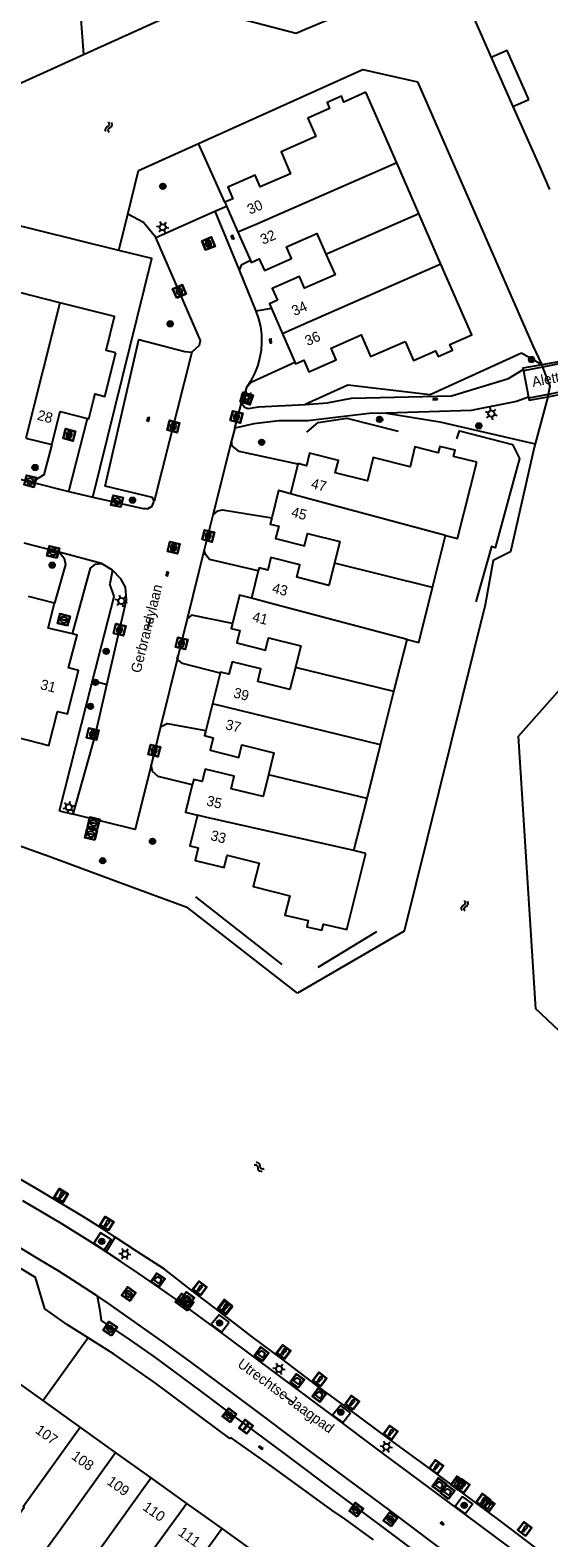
# Model space of a CAD drawing. Header units: metres. Extents: x 93870 to 95789, y 463036 to 464040.
# Tile 310 of 344: x 95610 to 95661, y 463282 to 463429. Entities that reach past the tile are written whole.
import ezdxf
from ezdxf.enums import TextEntityAlignment as Align

# ---------------------------------------------------------------- set-up
doc = ezdxf.new("R2010")
doc.units = ezdxf.units.M
doc.header["$LTSCALE"] = 25.4
for name, color, linetype in [('B_BEBOUWINGSGRENS_0', 1, 'Continuous'), ('B_LUIFEL_1', 200, 'Continuous'), ('B_TUSSENMUUR_0', 7, 'Continuous'), ('G_GRENS_ALGEMEEN_0', 7, 'Continuous'), ('K_KUNSTWERKGRENS_1', 1, 'Continuous'), ('Q_BALUSTRADE_LIJN_1', 193, 'Continuous'), ('Q_BLOEMBAK_0', 93, 'Continuous'), ('Q_BOLDER_0', 7, 'Continuous'), ('Q_BOOM_0', 3, 'Continuous'), ('Q_BRANDKRAAN_0', 5, 'Continuous'), ('Q_DAMWAND_0', 6, 'Continuous'), ('Q_INSPECTIE_OF_RIOOLPUT_0', 253, 'Continuous'), ('Q_KOLK_0', 254, 'Continuous'), ('Q_LICHTMAST_0', 2, 'Continuous'), ('Q_MEERPAAL_0', 7, 'Continuous'), ('Q_STRAATNAAMBORD_0', 7, 'Continuous'), ('Q_VERKEERSBORDPAAL_0', 40, 'Continuous'), ('S_GBKN_SYMBOOL_GV_GROOT_0', 7, 'Continuous'), ('S_GBKN_SYMBOOL_OV_GROOT_0', 7, 'Continuous'), ('S_GBKN_SYMBOOL_WATER_0', 7, 'Continuous'), ('T_CULTUURGRENS_0', 76, 'Continuous'), ('T_HEK_0', 57, 'Continuous'), ('T_HEK_LIJN_0', 6, 'Continuous'), ('T_WALBESCHERMING_0', 45, 'Continuous'), ('T_WALBESCHERMING_1', 45, 'Continuous'), ('V_WEGGRENS_0', 7, 'Continuous'), ('W_WALBESCHERMING_LIJN_0', 45, 'Continuous'), ('Z_GBKN_HUISNUMMER_0', 252, 'Continuous'), ('Z_KUNSTWERKNAAM_1', 252, 'Continuous'), ('Z_STRAATNAAM_0', 252, 'Continuous')]:
    doc.layers.add(name, color=color, linetype=linetype)

# ---------------------------------------------------------------- blocks, each defined once
blk = doc.blocks.new('Q_BLOEMBAK')
for points in [[(-0.5, 0.5), (0.5, 0.5), (0.5, -0.5), (-0.5, -0.5)], [(-0.34, 0.2), (0.33, 0.2), (0.19, -0.25), (-0.2, -0.25)]]:
    blk.add_lwpolyline(points, close=True)
blk.add_lwpolyline([(-0.44, 0.46), (0.44, 0.46, -0.414214), (0.46, 0.44), (0.46, -0.44, -0.414214), (0.44, -0.46), (-0.44, -0.46, -0.414214), (-0.46, -0.44), (-0.46, 0.44), (-0.46, 0.44), (-0.46, 0.45), (-0.46, 0.45), (-0.46, 0.45), (-0.46, 0.45), (-0.46, 0.45), (-0.46, 0.45), (-0.46, 0.46), (-0.46, 0.46), (-0.46, 0.46), (-0.45, 0.46), (-0.45, 0.46), (-0.45, 0.46), (-0.45, 0.46), (-0.45, 0.46), (-0.45, 0.46), (-0.44, 0.46), (-0.44, 0.46)], format="xyb")
blk = doc.blocks.new('Q_STRAATNAAMBORD')
for points in [[(-0.5, 0.5), (0.5, 0.5), (0.5, -0.5), (-0.5, -0.5)], [(-0.37, 0.22), (0.36, 0.22), (0.36, -0.21), (-0.37, -0.21)]]:
    blk.add_lwpolyline(points, close=True)
for points in [[(-0.44, 0.46), (0.44, 0.46, -0.414214), (0.46, 0.44), (0.46, -0.44, -0.414214), (0.44, -0.46), (-0.44, -0.46, -0.414214), (-0.46, -0.44), (-0.46, 0.44), (-0.46, 0.44), (-0.46, 0.45), (-0.46, 0.45), (-0.46, 0.45), (-0.46, 0.45), (-0.46, 0.45), (-0.46, 0.45), (-0.46, 0.46), (-0.46, 0.46), (-0.46, 0.46), (-0.45, 0.46), (-0.45, 0.46), (-0.45, 0.46), (-0.45, 0.46), (-0.45, 0.46), (-0.45, 0.46), (-0.44, 0.46), (-0.44, 0.46)], [(-0.29, 0.16), (0.28, 0.16, -0.414214), (0.3, 0.14), (0.3, -0.13, -0.414214), (0.28, -0.16), (-0.29, -0.16, -0.414214), (-0.31, -0.13), (-0.31, 0.14), (-0.31, 0.14), (-0.31, 0.14), (-0.31, 0.14), (-0.31, 0.15), (-0.31, 0.15), (-0.31, 0.15), (-0.3, 0.15), (-0.3, 0.15), (-0.3, 0.15), (-0.3, 0.16), (-0.3, 0.16), (-0.3, 0.16), (-0.3, 0.16), (-0.29, 0.16), (-0.29, 0.16), (-0.29, 0.16), (-0.29, 0.16), (-0.29, 0.16)]]:
    blk.add_lwpolyline(points, format="xyb")
blk = doc.blocks.new('Q_LICHTMAST')
for points in [[(-0.26, 0.15), (-0.52, 0.3)], [(0, 0.3), (0, 0.6)], [(0.26, 0.15), (0.52, 0.3)], [(-0.26, -0.15), (-0.52, -0.3)], [(0, -0.3), (0, -0.6)], [(0.26, -0.15), (0.52, -0.3)]]:
    blk.add_lwpolyline(points)
blk.add_circle((0, 0), 0.3)
blk = doc.blocks.new('Q_VERKEERSBORDPAAL')
for points in [[(-0.5, 0.5), (0.5, 0.5), (0.5, -0.5), (-0.5, -0.5)], [(-0.08, 0.33), (0.07, 0.33), (0.07, -0.33), (-0.08, -0.33)]]:
    blk.add_lwpolyline(points, close=True)
blk.add_lwpolyline([(-0.44, 0.46), (0.44, 0.46, -0.414214), (0.46, 0.44), (0.46, -0.44, -0.414214), (0.44, -0.46), (-0.44, -0.46, -0.414214), (-0.46, -0.44), (-0.46, 0.44), (-0.46, 0.44), (-0.46, 0.45), (-0.46, 0.45), (-0.46, 0.45), (-0.46, 0.45), (-0.46, 0.45), (-0.46, 0.45), (-0.46, 0.46), (-0.46, 0.46), (-0.46, 0.46), (-0.45, 0.46), (-0.45, 0.46), (-0.45, 0.46), (-0.45, 0.46), (-0.45, 0.46), (-0.45, 0.46), (-0.44, 0.46), (-0.44, 0.46)], format="xyb")
blk = doc.blocks.new('Q_KOLK')
blk.add_lwpolyline([(-0.5, 0.5), (0.5, 0.5), (0.5, -0.5), (-0.5, -0.5)], close=True)
for points in [[(-0.44, 0.46), (0.44, 0.46, -0.414214), (0.46, 0.44), (0.46, -0.44, -0.414214), (0.44, -0.46), (-0.44, -0.46, -0.414214), (-0.46, -0.44), (-0.46, 0.44, -0.414214), (-0.44, 0.46)], [(-0.34, 0.1, 0.380426), (-0.28, -0.18)], [(-0.01, 0.27, 0.240218), (-0.34, 0.1)], [(-0.19, 0.04, 0.853344), (-0.19, -0.03)], [(0.33, 0.11, 0.240191), (-0.01, 0.27)], [(0.18, -0.03, 0.849746), (0.18, 0.04)], [(0.27, -0.18, 0.380426), (0.33, 0.11)], [(-0.28, -0.18, 0.148452), (0.01, -0.26)], [(0.01, -0.26, 0.131742), (0.27, -0.18)]]:
    blk.add_lwpolyline(points, format="xyb")
for points in [[(-0.19, 0.04), (0.18, 0.04)], [(0.18, -0.03), (-0.19, -0.03)]]:
    blk.add_lwpolyline(points)
blk = doc.blocks.new('Q_INSPECTIE_OF_RIOOLPUT')
blk.add_lwpolyline([(-0.5, 0.5), (0.5, 0.5), (0.5, -0.5), (-0.5, -0.5)], close=True)
for points in [[(-0.44, 0.46), (0.44, 0.46, -0.414214), (0.46, 0.44), (0.46, -0.44, -0.414214), (0.44, -0.46), (-0.44, -0.46, -0.414214), (-0.46, -0.44), (-0.46, 0.44), (-0.46, 0.44), (-0.46, 0.45), (-0.46, 0.45), (-0.46, 0.45), (-0.46, 0.45), (-0.46, 0.45), (-0.46, 0.45), (-0.46, 0.46), (-0.46, 0.46), (-0.46, 0.46), (-0.45, 0.46), (-0.45, 0.46), (-0.45, 0.46), (-0.45, 0.46), (-0.45, 0.46), (-0.45, 0.46), (-0.44, 0.46), (-0.44, 0.46)], [(-0.34, 0.1, 0.380426), (-0.28, -0.18)], [(-0.01, 0.27, 0.240218), (-0.34, 0.1)], [(-0.19, 0.04, 0.853344), (-0.19, -0.03)], [(0.33, 0.11, 0.240191), (-0.01, 0.27)], [(0.18, -0.03, 0.849746), (0.18, 0.04)], [(0.27, -0.18, 0.380426), (0.33, 0.11)], [(-0.28, -0.18, 0.148452), (0.01, -0.26)], [(0.01, -0.26, 0.131742), (0.27, -0.18)]]:
    blk.add_lwpolyline(points, format="xyb")
for points in [[(-0.19, 0.04), (0.18, 0.04)], [(0.18, -0.03), (-0.19, -0.03)]]:
    blk.add_lwpolyline(points)
blk = doc.blocks.new('Q_BRANDKRAAN')
blk.add_lwpolyline([(-0.5, 0.5), (0.5, 0.5), (0.5, -0.5), (-0.5, -0.5)], close=True)
for points in [[(-0.44, 0.46), (0.44, 0.46, -0.414214), (0.46, 0.44), (0.46, -0.44, -0.414214), (0.44, -0.46), (-0.44, -0.46, -0.414214), (-0.46, -0.44), (-0.46, 0.44), (-0.46, 0.44), (-0.46, 0.45), (-0.46, 0.45), (-0.46, 0.45), (-0.46, 0.45), (-0.46, 0.45), (-0.46, 0.45), (-0.46, 0.46), (-0.46, 0.46), (-0.46, 0.46), (-0.45, 0.46), (-0.45, 0.46), (-0.45, 0.46), (-0.45, 0.46), (-0.45, 0.46), (-0.45, 0.46), (-0.44, 0.46), (-0.44, 0.46)], [(-0.34, 0.1, 0.380426), (-0.28, -0.18)], [(-0.01, 0.27, 0.240218), (-0.34, 0.1)], [(-0.19, 0.04, 0.853344), (-0.19, -0.03)], [(0.33, 0.11, 0.240191), (-0.01, 0.27)], [(0.18, -0.03, 0.849746), (0.18, 0.04)], [(0.27, -0.18, 0.380426), (0.33, 0.11)], [(-0.28, -0.18, 0.148452), (0.01, -0.26)], [(0.01, -0.26, 0.131742), (0.27, -0.18)]]:
    blk.add_lwpolyline(points, format="xyb")
for points in [[(-0.19, 0.04), (0.18, 0.04)], [(0.18, -0.03), (-0.19, -0.03)]]:
    blk.add_lwpolyline(points)
blk = doc.blocks.new('Q_BOLDER')
for points in [[(-0.5, 0.5), (0.5, 0.5), (0.5, -0.5), (-0.5, -0.5)], [(-0.27, -0.2), (0.27, -0.2), (0.27, -0.3), (-0.27, -0.3)]]:
    blk.add_lwpolyline(points, close=True)
for points in [[(-0.44, 0.46), (0.44, 0.46, -0.414214), (0.46, 0.44), (0.46, -0.44, -0.414214), (0.44, -0.46), (-0.44, -0.46, -0.414214), (-0.46, -0.44), (-0.46, 0.44), (-0.46, 0.44), (-0.46, 0.45), (-0.46, 0.45), (-0.46, 0.45), (-0.46, 0.45), (-0.46, 0.45), (-0.46, 0.45), (-0.46, 0.46), (-0.46, 0.46), (-0.46, 0.46), (-0.45, 0.46), (-0.45, 0.46), (-0.45, 0.46), (-0.45, 0.46), (-0.45, 0.46), (-0.45, 0.46), (-0.44, 0.46), (-0.44, 0.46)], [(-0.23, 0.27, 0.439965), (-0.26, 0.19)], [(-0.15, 0.29, 0.109301), (-0.23, 0.27)], [(0.22, 0.27, 0.148019), (0.13, 0.29)], [(0.25, 0.19, 0.326045), (0.22, 0.27)], [(-0.27, -0.16, 0.309814), (-0.17, -0.02)], [(0.16, -0.02, 0.22667), (0.27, -0.16)]]:
    blk.add_lwpolyline(points, format="xyb")
for points in [[(-0.17, 0.03), (-0.26, 0.19)], [(-0.17, -0.02), (-0.17, 0.03)], [(-0.15, 0.29), (0.13, 0.29)], [(0.16, 0.03), (0.25, 0.19)], [(0.16, -0.02), (0.16, 0.03)], [(-0.27, -0.16), (0.27, -0.16)]]:
    blk.add_lwpolyline(points)
blk = doc.blocks.new('Q_BOOM')
for radius in [0.27, 0.18, 0.09]:
    blk.add_circle((0, 0), radius)
blk = doc.blocks.new('Q_MEERPAAL')
for points in [[(-0.5, 0.5), (0.5, 0.5), (0.5, -0.5), (-0.5, -0.5)], [(-0.08, 0.32), (0.07, 0.32), (0.07, 0.17), (-0.08, 0.17)]]:
    blk.add_lwpolyline(points, close=True)
blk.add_lwpolyline([(-0.44, 0.46), (0.44, 0.46, -0.414214), (0.46, 0.44), (0.46, -0.44, -0.414214), (0.44, -0.46), (-0.44, -0.46, -0.414214), (-0.46, -0.44), (-0.46, 0.44), (-0.46, 0.44), (-0.46, 0.45), (-0.46, 0.45), (-0.46, 0.45), (-0.46, 0.45), (-0.46, 0.45), (-0.46, 0.45), (-0.46, 0.46), (-0.46, 0.46), (-0.46, 0.46), (-0.45, 0.46), (-0.45, 0.46), (-0.45, 0.46), (-0.45, 0.46), (-0.45, 0.46), (-0.45, 0.46), (-0.44, 0.46), (-0.44, 0.46)], format="xyb")
for points in [[(-0.08, 0.12), (-0.14, -0.31)], [(-0.08, 0.12), (0.07, 0.12)], [(0.07, 0.12), (0.12, -0.31)], [(-0.14, -0.31), (0.12, -0.31)]]:
    blk.add_lwpolyline(points)
blk = doc.blocks.new('S_GBKN_SYMBOOL_WATER')
for points in [[(-0.5, 0.15), (-0.44, 0.21), (-0.31, 0.27), (-0.19, 0.27), (-0.06, 0.21), (0, 0.15), (0.06, 0.09), (0.19, 0.02), (0.31, 0.02), (0.44, 0.09), (0.5, 0.15)], [(-0.5, -0.15), (-0.44, -0.09), (-0.31, -0.02), (-0.19, -0.02), (-0.06, -0.09), (0, -0.15), (0.06, -0.21), (0.19, -0.27), (0.31, -0.27), (0.44, -0.21), (0.5, -0.15)]]:
    blk.add_lwpolyline(points)
blk = doc.blocks.new('S_GBKN_SYMBOOL_OV_GROOT')
for points in [[(-0.21875, 0.0625), (0.21875, 0.0625)], [(-0.21875, 0), (0.21875, 0)], [(-0.1875, 0.0625), (-0.1875, 0)], [(-0.125, 0.09375), (-0.125, 0.0625)], [(-0.125, 0), (-0.125, -0.0625)], [(-0.0625, 0.0625), (-0.0625, 0)], [(0, 0.09375), (0, 0.0625)], [(0, 0), (0, -0.0625)], [(0.0625, 0.0625), (0.0625, 0)], [(0.125, 0.09375), (0.125, 0.0625)], [(0.125, 0), (0.125, -0.0625)], [(0.1875, 0.0625), (0.1875, 0)], [(-0.21875, -0.0625), (0.21875, -0.0625)], [(-0.1875, -0.0625), (-0.1875, -0.09375)], [(-0.0625, -0.0625), (-0.0625, -0.09375)], [(0.0625, -0.0625), (0.0625, -0.09375)], [(0.1875, -0.0625), (0.1875, -0.09375)]]:
    blk.add_lwpolyline(points)
blk = doc.blocks.new('S_GBKN_SYMBOOL_GV_GROOT')
for points in [[(-0.1875, 0.03125), (-0.09375, 0.09375)], [(-0.1875, -0.0625), (0.0625, 0.09375)], [(-0.1875, 0.09375), (0.125, -0.09375)], [(-0.1875, 0), (-0.03125, -0.09375)], [(-0.125, -0.09375), (0.1875, 0.09375)], [(-0.0625, 0.09375), (0.1875, -0.0625)], [(0.03125, -0.09375), (0.1875, 0)], [(0.09375, 0.09375), (0.1875, 0.03125)]]:
    blk.add_lwpolyline(points)

msp = doc.modelspace()

# ---------------------------------------------------------------- linework, layer by layer
at = {"layer": 'B_BEBOUWINGSGRENS_0'}
for p, q in [((95646.13, 463416.21), (95643.1, 463423.11)), ((95648.3, 463411.26), (95646.13, 463416.21)), ((95629.33, 463412.37), (95629.49, 463412)), ((95629.49, 463412), (95630.61, 463409.44)), ((95650.46, 463406.32), (95648.3, 463411.26)), ((95630.61, 463409.44), (95631.82, 463406.67)), ((95613.2, 463402.55), (95607.97, 463403.87)), ((95633.88, 463401.99), (95634.97, 463399.53)), ((95634.97, 463399.53), (95636.18, 463396.76)), ((95609.87, 463389.34), (95612.41, 463388.7)), ((95636.45, 463386.78), (95635.74, 463383.89)), ((95649.64, 463374.73), (95650.91, 463379.81)), ((95632.6, 463376.36), (95631.94, 463373.69)), ((95612.67, 463373.2), (95610.13, 463373.85)), ((95645.86, 463364.58), (95647.14, 463369.66)), ((95628.87, 463366.37), (95628.12, 463363.37)), ((95644.55, 463359.36), (95645.86, 463364.58)), ((95628.12, 463363.37), (95627.47, 463360.76)), ((95643.23, 463354.13), (95644.55, 463359.36)), ((95641.95, 463349.05), (95643.23, 463354.13)), ((95643.11, 463348.76), (95641.95, 463349.05)), ((95615.17, 463292.73), (95611.56, 463295.32)), ((95618.62, 463290.26), (95615.17, 463292.73)), ((95622.11, 463287.76), (95618.62, 463290.26)), ((95625.6, 463285.28), (95622.11, 463287.76)), ((95629.05, 463282.82), (95625.6, 463285.28)), ((95632.6, 463280.27), (95629.05, 463282.82))]:
    msp.add_line(p, q, dxfattribs=at)
for points in [[(95643.1, 463423.11), (95640.97, 463422.16), (95640.72, 463422.72), (95639.32, 463422.1), (95639.56, 463421.54), (95637.43, 463420.6), (95638.22, 463418.78), (95634.82, 463417.31), (95635.75, 463415.15), (95632.79, 463413.87), (95632.3, 463415.02), (95629.63, 463413.86), (95630.12, 463412.71), (95629.33, 463412.37)], [(95631.82, 463406.67), (95631.9, 463406.5), (95632.69, 463406.85), (95633.19, 463405.7), (95635.86, 463406.87), (95635.35, 463408.02), (95638.32, 463409.32), (95639.21, 463407.3)], [(95639.21, 463407.3), (95640.1, 463405.27), (95637.13, 463403.97), (95636.63, 463405.11), (95633.96, 463403.94), (95634.47, 463402.8), (95633.68, 463402.45), (95633.88, 463401.99)], [(95646.96, 463398.78), (95647.77, 463396.92), (95649.93, 463397.87), (95650.18, 463397.3), (95651.59, 463397.91), (95651.34, 463398.48), (95653.49, 463399.42), (95650.46, 463406.32)], [(95618.68, 463397.66), (95617.72, 463397.9), (95618.55, 463401.21), (95613.2, 463402.55)], [(95636.18, 463396.76), (95636.25, 463396.6), (95637.04, 463396.94), (95637.54, 463395.8), (95640.22, 463396.97), (95639.71, 463398.12), (95642.67, 463399.41), (95643.56, 463397.29), (95646.96, 463398.78)], [(95615.88, 463391.25), (95616.02, 463391.22), (95616.51, 463393.16), (95616.63, 463393.65), (95617.6, 463393.41), (95618.68, 463397.66)], [(95612.41, 463388.7), (95613.23, 463391.93), (95615.88, 463391.25)], [(95653.97, 463386.99), (95651.69, 463387.54), (95651.84, 463388.15), (95650.34, 463388.52), (95650.19, 463387.91), (95647.91, 463388.47), (95647.44, 463386.54), (95643.84, 463387.43), (95643.28, 463385.15), (95640.13, 463385.93), (95640.43, 463387.14), (95637.61, 463387.85), (95637.3, 463386.63), (95636.47, 463386.84), (95636.45, 463386.78)], [(95650.91, 463379.81), (95652.07, 463379.53), (95653.97, 463386.99)], [(95635.74, 463383.89), (95634.57, 463384.2), (95633.91, 463381.55)], [(95633.91, 463381.55), (95633.76, 463380.94), (95634.59, 463380.73), (95634.29, 463379.52), (95637.12, 463378.81), (95637.42, 463380.02), (95640.57, 463379.23), (95640.04, 463377.13)], [(95640.04, 463377.13), (95639.5, 463374.95), (95636.35, 463375.74), (95636.65, 463376.95), (95633.82, 463377.66), (95633.52, 463376.45), (95632.68, 463376.66), (95632.6, 463376.36)], [(95647.14, 463369.66), (95648.3, 463369.36), (95649.64, 463374.73)], [(95614.44, 463370.2), (95612.05, 463370.78), (95612.67, 463373.2)], [(95631.94, 463373.69), (95630.77, 463373.98), (95630.08, 463371.22)], [(95606.77, 463360.68), (95612.12, 463359.32), (95612.97, 463362.64), (95613.94, 463362.39), (95615.02, 463366.64), (95614.05, 463366.89), (95614.87, 463370.09), (95614.44, 463370.2)], [(95630.08, 463371.22), (95629.96, 463370.74), (95630.79, 463370.53), (95630.49, 463369.32), (95633.31, 463368.62), (95633.61, 463369.83), (95636.75, 463369.05), (95636.22, 463366.92)], [(95636.22, 463366.92), (95635.68, 463364.79), (95632.55, 463365.57), (95632.85, 463366.78), (95630.03, 463367.48), (95629.73, 463366.27), (95628.9, 463366.48), (95628.87, 463366.37)], [(95627.47, 463360.76), (95627.35, 463360.27), (95628.18, 463360.07), (95627.88, 463358.86), (95630.69, 463358.15), (95631, 463359.36), (95634.13, 463358.58), (95633.6, 463356.44)], [(95633.6, 463356.44), (95633.07, 463354.31), (95629.93, 463355.09), (95630.23, 463356.3), (95627.41, 463357.01), (95627.11, 463355.8), (95626.28, 463356), (95626.14, 463355.45)], [(95626.14, 463355.45), (95625.47, 463352.78), (95626.66, 463352.49)], [(95626.66, 463352.49), (95625.89, 463349.51), (95626.72, 463349.3), (95626.42, 463348.09), (95629.25, 463347.38), (95629.56, 463348.59), (95632.68, 463347.8), (95632.11, 463345.53), (95635.68, 463344.63), (95635.2, 463342.72), (95637.48, 463342.2), (95637.34, 463341.6), (95638.82, 463341.26), (95638.96, 463341.86), (95641.24, 463341.33), (95643.11, 463348.76)], [(95611.56, 463295.32), (95608.82, 463297.28), (95603.32, 463289.37), (95606.07, 463287.42)]]:
    msp.add_lwpolyline(points, dxfattribs=at)
at = {"layer": 'B_LUIFEL_1'}
msp.add_line((95657.5, 463421.72), (95659.05, 463422.41), dxfattribs=at)
msp.add_lwpolyline([(95659.05, 463422.41), (95656.94, 463427.2), (95655.38, 463426.51)], dxfattribs=at)
at = {"layer": 'B_TUSSENMUUR_0'}
for p, q in [((95639.21, 463407.3), (95648.3, 463411.26)), ((95613.2, 463402.55), (95609.87, 463389.34)), ((95649.64, 463374.73), (95640.04, 463377.13)), ((95645.86, 463364.58), (95636.22, 463366.92)), ((95644.55, 463359.36), (95628.12, 463363.37)), ((95643.23, 463354.13), (95633.6, 463356.44)), ((95622.11, 463287.76), (95613.99, 463276.49)), ((95625.6, 463285.28), (95619.94, 463277.51)), ((95629.05, 463282.82), (95620.95, 463271.62))]:
    msp.add_line(p, q, dxfattribs=at)
for points in [[(95646.13, 463416.21), (95632.44, 463410.24), (95630.61, 463409.44)], [(95650.46, 463406.32), (95636.8, 463400.33), (95634.97, 463399.53)], [(95650.91, 463379.81), (95637.67, 463383.37), (95635.74, 463383.89)], [(95647.14, 463369.66), (95633.87, 463373.18), (95631.94, 463373.69)], [(95641.95, 463349.05), (95627.42, 463352.32), (95626.66, 463352.49)], [(95608.55, 463280.62), (95607.27, 463281.54), (95609.69, 463284.92), (95609.61, 463284.97), (95615.17, 463292.73)], [(95611.63, 463280.51), (95613.11, 463282.57), (95618.62, 463290.26)]]:
    msp.add_lwpolyline(points, dxfattribs=at)
at = {"layer": 'G_GRENS_ALGEMEEN_0'}
for p, q in [((95615.09, 463432.43), (95615.49, 463426.8)), ((95629.33, 463412.37), (95626.75, 463418.11)), ((95628.35, 463411.5), (95629.49, 463412)), ((95633.88, 463401.99), (95632.36, 463401.74)), ((95660.31, 463396.49), (95658.34, 463397.64)), ((95614.07, 463384.11), (95615.88, 463391.25)), ((95618.34, 463376.43), (95618.08, 463375.11)), ((95613.15, 463352.93), (95614.5, 463352.6))]:
    msp.add_line(p, q, dxfattribs=at)
for points in [[(95631.82, 463406.67), (95630.91, 463406.23), (95630.72, 463405.74)], [(95631.44, 463394.28), (95631.95, 463394.82), (95636.18, 463396.76)], [(95645.14, 463391.77), (95650.36, 463390.92), (95659.66, 463388.77)], [(95612.41, 463388.7), (95611.64, 463385.75), (95610.46, 463385.04)], [(95636.45, 463386.78), (95630.72, 463388.03), (95630.04, 463388.59), (95629.97, 463389.08)], [(95628.15, 463381.8), (95628.64, 463382.23), (95629.09, 463382.34), (95633.91, 463381.55)], [(95613.14, 463378.19), (95613.62, 463377.59), (95613.76, 463376.99), (95612.67, 463373.2)], [(95632.6, 463376.36), (95627.83, 463377.47), (95627.44, 463377.97), (95627.31, 463378.43)], [(95614.44, 463370.2), (95616.19, 463376.62), (95616.68, 463377.02), (95617.26, 463377.07)], [(95630.08, 463371.22), (95626.08, 463372.05), (95625.63, 463371.69)], [(95628.87, 463366.37), (95625.19, 463367.32), (95624.68, 463367.75), (95624.75, 463368.11)], [(95623.03, 463361.13), (95623.69, 463361.47), (95627.47, 463360.76)], [(95626.14, 463355.45), (95622.81, 463356.29), (95622.26, 463356.78), (95622.11, 463357.38)]]:
    msp.add_lwpolyline(points, dxfattribs=at)
at = {"layer": 'K_KUNSTWERKGRENS_1'}
for p, q in [((95662, 463396.79), (95660.31, 463396.49)), ((95658.5, 463396.02), (95658.52, 463395.9)), ((95658.52, 463395.9), (95659.03, 463393.34)), ((95660.91, 463393.38), (95662.57, 463393.68))]:
    msp.add_line(p, q, dxfattribs=at)
for points in [[(95660.31, 463396.49), (95658.47, 463396.16), (95658.5, 463396.02)], [(95659.03, 463393.34), (95659.09, 463393.04), (95660.91, 463393.38)]]:
    msp.add_lwpolyline(points, dxfattribs=at)
at = {"layer": 'Q_BALUSTRADE_LIJN_1'}
for p, q in [((95658.52, 463395.9), (95658.5, 463395.89)), ((95660.4, 463396.26), (95658.52, 463395.9)), ((95662.03, 463396.59), (95660.4, 463396.26)), ((95662.53, 463393.91), (95660.95, 463393.6)), ((95660.95, 463393.6), (95659.06, 463393.24))]:
    msp.add_line(p, q, dxfattribs=at)
at = {"layer": 'Q_DAMWAND_0'}
for p, q in [((95615.49, 463426.8), (95626.03, 463431.57)), ((95606.38, 463422.68), (95615.49, 463426.8)), ((95618.97, 463407.66), (95619.84, 463411.21)), ((95659.43, 463398.35), (95660.31, 463396.49)), ((95660.31, 463396.49), (95660.4, 463396.26)), ((95660.91, 463393.38), (95659.66, 463388.77)), ((95660.95, 463393.6), (95660.91, 463393.38)), ((95659.66, 463388.77), (95659.56, 463388.4))]:
    msp.add_line(p, q, dxfattribs=at)
for points in [[(95619.84, 463411.21), (95620.89, 463415.47), (95626.75, 463418.11)], [(95660.4, 463396.26), (95661.1, 463394.41), (95660.95, 463393.6)]]:
    msp.add_lwpolyline(points, dxfattribs=at)
at = {"layer": 'T_CULTUURGRENS_0'}
msp.add_line((95617.79, 463365.23), (95616.4, 463365.61), dxfattribs=at)
msp.add_lwpolyline([(95622.59, 463408.92), (95621.37, 463410.38), (95619.84, 463411.21)], dxfattribs=at)
at = {"layer": 'T_HEK_0'}
msp.add_line((95613.15, 463352.93), (95616.4, 463365.61), dxfattribs=at)
for points in [[(95616.42, 463383.57), (95622.18, 463406.87), (95618.97, 463407.66)], [(95658.34, 463397.64), (95649.39, 463393.55), (95641.36, 463394.52), (95637.17, 463392.61)], [(95616.4, 463365.61), (95618.51, 463373.85), (95618.08, 463375.11)], [(95615.96, 463301.46), (95611.66, 463295.46), (95611.56, 463295.32)]]:
    msp.add_lwpolyline(points, dxfattribs=at)
at = {"layer": 'T_HEK_LIJN_0'}
for p, q in [((95634.92, 463337.91), (95626.49, 463344.51)), ((95638.46, 463337.66), (95644.2, 463341.13))]:
    msp.add_line(p, q, dxfattribs=at)
for points in [[(95637.33, 463389.9), (95638.45, 463390.86), (95641.25, 463391.27), (95646.27, 463390)], [(95652, 463389.26), (95652.26, 463390.04), (95657.44, 463388.72), (95658.15, 463387.35), (95655.76, 463378.6), (95655.4, 463378.74), (95653.86, 463373.35)]]:
    msp.add_lwpolyline(points, dxfattribs=at)
at = {"layer": 'T_WALBESCHERMING_0'}
for p, q in [((95652.49, 463433.04), (95655.38, 463426.51)), ((95648.17, 463424.15), (95659.43, 463398.35))]:
    msp.add_line(p, q, dxfattribs=at)
for points in [[(95626.03, 463431.57), (95636.3, 463428.88), (95637.29, 463429.3), (95643.18, 463431.77)], [(95626.75, 463418.11), (95642.3, 463425.1), (95642.81, 463425.33), (95648.17, 463424.15)], [(95657.5, 463421.72), (95660.15, 463415.72), (95661.08, 463413.63)], [(95618.97, 463407.66), (95614.74, 463408.71), (95604.47, 463411.25)], [(95664.65, 463312.98), (95663.74, 463329.82), (95659.75, 463333.6), (95658.03, 463360.21), (95662.1, 463364.77), (95667.47, 463364.88), (95666.43, 463383.49), (95668.45, 463391.95), (95668.87, 463393.81)], [(95659.56, 463388.4), (95657.26, 463378.21), (95655.56, 463377.37), (95654.79, 463373.06), (95646.87, 463341.16), (95636.42, 463335.13)], [(95636.42, 463335.13), (95625.72, 463343.44), (95619.17, 463345.86), (95612.22, 463348.42), (95573.72, 463362.16)]]:
    msp.add_lwpolyline(points, dxfattribs=at)
at = {"layer": 'T_WALBESCHERMING_1'}
msp.add_line((95655.38, 463426.51), (95657.5, 463421.72), dxfattribs=at)
at = {"layer": 'V_WEGGRENS_0'}
for p, q in [((95622.59, 463408.92), (95628.35, 463411.5)), ((95628.35, 463411.5), (95630.72, 463405.74)), ((95630.72, 463405.74), (95632.36, 463401.74)), ((95626.09, 463397.74), (95622.43, 463383.16)), ((95631.44, 463394.28), (95630.95, 463392.79)), ((95630.29, 463390.29), (95630.95, 463392.79)), ((95630.29, 463390.29), (95629.97, 463389.08)), ((95629.97, 463389.08), (95628.15, 463381.8)), ((95607.29, 463385.86), (95610.46, 463385.04)), ((95610.46, 463385.04), (95614.07, 463384.11)), ((95614.07, 463384.11), (95616.42, 463383.57)), ((95628.15, 463381.8), (95627.31, 463378.43)), ((95613.14, 463378.19), (95609.7, 463379.07)), ((95617.26, 463377.07), (95613.14, 463378.19)), ((95627.31, 463378.43), (95625.63, 463371.69)), ((95618.34, 463376.43), (95617.26, 463377.07)), ((95625.63, 463371.69), (95624.75, 463368.11)), ((95624.75, 463368.11), (95623.03, 463361.13)), ((95623.03, 463361.13), (95622.11, 463357.38)), ((95617.71, 463309.86), (95618.61, 463311.29))]:
    msp.add_line(p, q, dxfattribs=at)
for points in [[(95626.09, 463397.74), (95626.86, 463398.41), (95626.93, 463398.88), (95622.59, 463408.92)], [(95632.36, 463401.74), (95632.62, 463401), (95632.8, 463400.23), (95632.9, 463399.46), (95632.92, 463398.67), (95632.87, 463397.89), (95632.73, 463397.12), (95632.52, 463396.36), (95632.23, 463395.63), (95631.87, 463394.94), (95631.44, 463394.28)], [(95622.43, 463383.16), (95622.25, 463383.53), (95617.61, 463384.65), (95620.92, 463398.98), (95625.41, 463397.78), (95626.09, 463397.74)], [(95637.17, 463392.61), (95639.34, 463392.78), (95641.7, 463393.24), (95651.49, 463393.45), (95657.07, 463395.15), (95658.5, 463396.02)], [(95630.95, 463392.79), (95631.26, 463392.36), (95631.61, 463392.21), (95632.63, 463392.4), (95637.17, 463392.61)], [(95659.03, 463393.34), (95657.86, 463392.92), (95653.41, 463392.03), (95645.14, 463391.77)], [(95645.14, 463391.77), (95643.43, 463391.75), (95637.45, 463391.02), (95634.62, 463391.02), (95632.17, 463390.74), (95630.29, 463390.29)], [(95616.42, 463383.57), (95621.35, 463382.45), (95621.83, 463382.46)], [(95621.83, 463382.46), (95622.22, 463382.7), (95622.43, 463383.16)], [(95619.6, 463374.76), (95619.14, 463375.6), (95618.34, 463376.43)], [(95617.79, 463365.23), (95619.71, 463373.55), (95619.6, 463374.76)], [(95614.5, 463352.6), (95616.61, 463360.13), (95617.79, 463365.23)], [(95622.11, 463357.38), (95620.57, 463351.11), (95614.5, 463352.6)], [(95617.71, 463309.86), (95615.88, 463311.01), (95613.39, 463312.57), (95611.4, 463313.76), (95609.58, 463314.84)], [(95617.54, 463310.02), (95618.2, 463311.04), (95617.17, 463311.69), (95616.5, 463310.68), (95617.54, 463310.02)], [(95615.96, 463301.46), (95613.94, 463302.72), (95611.73, 463304.27), (95610.8, 463307.35), (95606.73, 463309.78)], [(95607.92, 463311.09), (95611.38, 463309), (95613.06, 463307.98), (95614.89, 463306.82), (95616.84, 463305.56)], [(95658.37, 463280.09), (95653.01, 463284.06), (95644.72, 463290.23), (95639.71, 463293.95), (95634.35, 463297.97), (95629.72, 463301.4), (95626.63, 463303.68), (95624.52, 463305.22), (95622.51, 463306.64), (95620.84, 463307.78), (95619.16, 463308.9), (95617.71, 463309.86)], [(95616.84, 463305.56), (95617.11, 463304.11), (95617.24, 463303.13), (95620.04, 463301.26), (95622.5, 463299.53), (95627.03, 463296.18), (95630.08, 463293.91), (95635.12, 463290.15), (95640.39, 463286.2), (95644.85, 463282.88), (95649.68, 463279.27), (95652.89, 463276.88), (95654.41, 463275.75), (95658.6, 463272.64), (95662.82, 463269.5), (95667.42, 463266.07), (95673.41, 463261.61), (95677.62, 463258.47), (95681.54, 463255.54), (95683.8, 463255.97)], [(95683.8, 463255.97), (95678.57, 463259.9), (95673.29, 463263.84), (95669.7, 463266.5), (95665.51, 463269.64), (95660.26, 463273.54), (95655.6, 463277.01), (95649.76, 463281.36), (95645.51, 463284.56), (95642.12, 463287.05), (95636.95, 463290.9), (95631.98, 463294.65), (95625.84, 463299.19), (95623.48, 463300.9), (95621.61, 463302.23), (95617.96, 463304.79), (95616.84, 463305.56)], [(95629.76, 463302.97), (95628.78, 463303.68), (95627.98, 463302.75), (95628.99, 463302.01), (95629.76, 463302.97)], [(95643.87, 463281.73), (95641.09, 463283.74), (95639.78, 463284.63), (95633.93, 463288.88), (95629.96, 463291.69), (95629.83, 463291.6), (95625.73, 463294.64), (95622.53, 463297.02), (95618.45, 463299.9), (95615.96, 463301.46)], [(95641.6, 463294.12), (95640.62, 463294.85), (95639.87, 463293.9), (95640.86, 463293.17), (95641.6, 463294.12)], [(95652.58, 463285.95), (95651.86, 463284.97), (95652.84, 463284.26), (95653.56, 463285.25), (95652.58, 463285.95)]]:
    msp.add_lwpolyline(points, dxfattribs=at)
at = {"layer": 'W_WALBESCHERMING_LIJN_0'}
for points in [[(95618.61, 463311.29), (95617.68, 463311.9), (95615.49, 463313.27), (95610.86, 463316.05), (95607.56, 463317.97)], [(95691.49, 463257.19), (95686.99, 463260.5), (95680.72, 463265.22), (95677.43, 463267.67), (95671.18, 463272.32), (95665.91, 463276.27), (95663.27, 463278.25), (95660.6, 463280.28), (95656.24, 463283.57), (95651.56, 463287.06), (95648.81, 463289.06), (95645.33, 463291.6), (95641.52, 463294.44), (95638.37, 463296.76), (95634.9, 463299.4), (95632.01, 463301.53), (95628.41, 463304.32), (95626.14, 463306.05), (95623.42, 463308.17), (95620.8, 463309.85), (95618.61, 463311.29)]]:
    msp.add_lwpolyline(points, dxfattribs=at)
at = {"layer": 'Z_STRAATNAAM_0'}
for p, q in [((95621.79, 463370.7), (95622.04, 463371.67)), ((95635.23, 463295.69), (95636.04, 463295.1))]:
    msp.add_line(p, q, dxfattribs=at)

# ---------------------------------------------------------------- block references
at = {"layer": 'Q_BLOEMBAK_0'}
for p, rotation in [((95622.78, 463307.08), 145.5876890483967), ((95625.18, 463305.07), 143.8180042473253), ((95625.58, 463304.79), 143.8180042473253), ((95625.66, 463305.25), 143.8180042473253), ((95632.93, 463299.86), 143.5081554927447), ((95636.41, 463297.24), 143.1198456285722), ((95638.55, 463295.85), 143.7012836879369), ((95650.29, 463287.06), 143.9503825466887), ((95651.11, 463286.4), 143.3639478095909)]:
    msp.add_blockref('Q_BLOEMBAK', p, dxfattribs=dict(at, rotation=rotation))
at = {"layer": 'Q_BOLDER_0', "rotation": 143.2657622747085}
for p in [(95652.11, 463287.24), (95655.03, 463285.13)]:
    msp.add_blockref('Q_BOLDER', p, dxfattribs=at)
at = {"layer": 'Q_BOOM_0'}
for p, rotation in [((95623.26, 463413.93), 24.20499019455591), ((95623.98, 463400.5), 113.3774242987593), ((95659.32, 463397.01), 149.6641408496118), ((95644.46, 463391.16), 0.6016838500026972), ((95654.16, 463390.53), 167.0319159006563), ((95632.93, 463388.93), 167.654356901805), ((95610.77, 463386.46), 75.37121987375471), ((95620.3, 463383.27), 167.1887073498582), ((95612.44, 463376.92), 73.95482053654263), ((95617.72, 463368.5), 75.62245180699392), ((95616.68, 463365.47), 164.9994345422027), ((95616.18, 463363.13), 75.62088824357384), ((95622.25, 463349.95), 166.208323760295), ((95617.38, 463348.05), 159.7514781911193), ((95617.29, 463310.87), 56.44104386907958), ((95628.81, 463302.9), 49.61594428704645), ((95640.67, 463294.19), 51.97085019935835), ((95652.73, 463285.09), 54.01411021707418)]:
    msp.add_blockref('Q_BOOM', p, dxfattribs=dict(at, rotation=rotation))
at = {"layer": 'Q_BRANDKRAAN_0', "rotation": 142.9944836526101}
msp.add_blockref('Q_BRANDKRAAN', (95645.51, 463283.72), dxfattribs=at)
at = {"layer": 'Q_INSPECTIE_OF_RIOOLPUT_0'}
for p, rotation in [((95627.72, 463408.33), 112.3395987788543), ((95624.32, 463378.63), 75.99574523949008), ((95616.24, 463350.65), 166.208323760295), ((95616.49, 463351.73), 166.208323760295), ((95619.93, 463305.73), 144.9584806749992)]:
    msp.add_blockref('Q_INSPECTIE_OF_RIOOLPUT', p, dxfattribs=dict(at, rotation=rotation))
at = {"layer": 'Q_KOLK_0'}
for p, rotation in [((95624.88, 463403.67), 113.3774242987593), ((95624.29, 463390.47), 75.9082911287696), ((95630.47, 463391.4), 75.04430676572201), ((95614.11, 463389.65), 75.72259982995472), ((95610.3, 463385.12), 165.4592784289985), ((95618.79, 463383.17), 167.1887073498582), ((95627.7, 463379.78), 75.95975738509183), ((95612.54, 463378.21), 165.7095274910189), ((95613.58, 463371.59), 166.2521556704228), ((95619.03, 463370.61), 76.99280411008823), ((95625.09, 463369.28), 76.20130924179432), ((95616.39, 463360.42), 76.9930860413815), ((95622.42, 463358.81), 76.19394549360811), ((95618.11, 463302.34), 146.1212584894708), ((95629.78, 463293.89), 143.278004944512), ((95642.17, 463284.65), 143.2741905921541)]:
    msp.add_blockref('Q_KOLK', p, dxfattribs=dict(at, rotation=rotation))
at = {"layer": 'Q_LICHTMAST_0'}
for p, rotation in [((95623.25, 463409.93), 24.12840293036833), ((95631.5, 463393.39), 71.88823103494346), ((95655.38, 463391.72), 11.30993247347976), ((95619.2, 463373.42), 76.99280411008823), ((95614.07, 463353.28), 166.4626622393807), ((95619.55, 463309.63), 146.5481671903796), ((95634.63, 463298.41), 143.5081554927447), ((95645.12, 463290.81), 143.3946103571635)]:
    msp.add_blockref('Q_LICHTMAST', p, dxfattribs=dict(at, rotation=rotation))
at = {"layer": 'Q_MEERPAAL_0'}
for p, rotation in [((95613.29, 463315.32), 149.0344248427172), ((95613.33, 463315.35), 149.0344248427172), ((95617.78, 463312.61), 147.9616448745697), ((95626.88, 463306.29), 142.6049458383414), ((95629.35, 463304.48), 142.2817668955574), ((95629.38, 463304.39), 142.2817668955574), ((95635.06, 463300.08), 143.6088860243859), ((95635.08, 463300.06), 143.6088860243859), ((95638.61, 463297.39), 142.6382713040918), ((95641.78, 463295.12), 143.7012836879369), ((95645.54, 463292.19), 143.3036450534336), ((95650, 463288.83), 143.9503825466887), ((95652.58, 463286.98), 143.2657622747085), ((95654.6, 463285.53), 143.2657622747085), ((95658.65, 463282.78), 143.0020884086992)]:
    msp.add_blockref('Q_MEERPAAL', p, dxfattribs=dict(at, rotation=rotation))
at = {"layer": 'Q_STRAATNAAMBORD_0', "rotation": 71.88823103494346}
msp.add_blockref('Q_STRAATNAAMBORD', (95631.45, 463393.2), dxfattribs=at)
at = {"layer": 'Q_VERKEERSBORDPAAL_0', "rotation": 143.2611845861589}
msp.add_blockref('Q_VERKEERSBORDPAAL', (95631.39, 463292.76), dxfattribs=at)
at = {"layer": 'S_GBKN_SYMBOOL_GV_GROOT_0', "rotation": 143.3639478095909}
msp.add_blockref('S_GBKN_SYMBOOL_GV_GROOT', (95650.6, 463283.31), dxfattribs=at)
at = {"layer": 'S_GBKN_SYMBOOL_OV_GROOT_0'}
for p, rotation in [((95630.09, 463408.96), 112.3395987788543), ((95633.81, 463398.83), 91.68038912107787), ((95649.89, 463393.15), 1.228832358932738), ((95621.85, 463391.18), 75.9082911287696), ((95623.71, 463376.08), 75.9957452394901), ((95632.85, 463290.71), 144.645584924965)]:
    msp.add_blockref('S_GBKN_SYMBOOL_OV_GROOT', p, dxfattribs=dict(at, rotation=rotation))
at = {"layer": 'S_GBKN_SYMBOOL_WATER_0'}
for p, rotation in [((95617.98, 463419.72), 76.1947356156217), ((95652.79, 463343.65), 76.0610048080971), ((95632.68, 463318.13), 142.1891675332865)]:
    msp.add_blockref('S_GBKN_SYMBOOL_WATER', p, dxfattribs=dict(at, rotation=rotation))

# ---------------------------------------------------------------- texts
at = {"layer": 'Z_GBKN_HUISNUMMER_0', "linetype": 'Continuous'}
for s, rotation, p in [('30', 23.6, (95632.26, 463411.91)), ('32', 23.7, (95633.54, 463408.97)), ('34', 23.8, (95636.61, 463402)), ('36', 23.6, (95637.9, 463399.07)), ('28', 345.8, (95611.75, 463391.44)), ('47', 346.1, (95638.53, 463384.76)), ('45', 346, (95636.59, 463381.97)), ('43', 346, (95634.73, 463374.56)), ('41', 346, (95632.79, 463371.75)), ('31', 345.7, (95612.06, 463365.13)), ('39', 345.9, (95630.94, 463364.32)), ('37', 346.1, (95630.16, 463361.22)), ('35', 345.9, (95628.3, 463353.78)), ('33', 345.5, (95628.7, 463350.39)), ('107', 324.4, (95611.91, 463291.99)), ('108', 324.4, (95615.44, 463289.46)), ('109', 324.4, (95618.91, 463286.98)), ('110', 324.6, (95622.41, 463284.48)), ('111', 324.5, (95625.87, 463282.01))]:
    msp.add_text(s, height=1, rotation=rotation, dxfattribs=at).set_placement(p, align=Align.MIDDLE)
at = {"layer": 'Z_KUNSTWERKNAAM_1', "linetype": 'Continuous'}
msp.add_text('Aletta Jacobsbrug', height=1, rotation=10.7146, dxfattribs=at).set_placement((95664.65, 463395.69), align=Align.MIDDLE)
at = {"layer": 'Z_STRAATNAAM_0', "linetype": 'Continuous'}
for s, rotation, p in [('Gerbrandylaan', 75.8804, (95621.79, 463370.7)), ('Utrechtse Jaagpad', 323.7831, (95635.23, 463295.69))]:
    msp.add_text(s, height=1, rotation=rotation, dxfattribs=at).set_placement(p, align=Align.MIDDLE)

doc.saveas('drawing.dxf')
